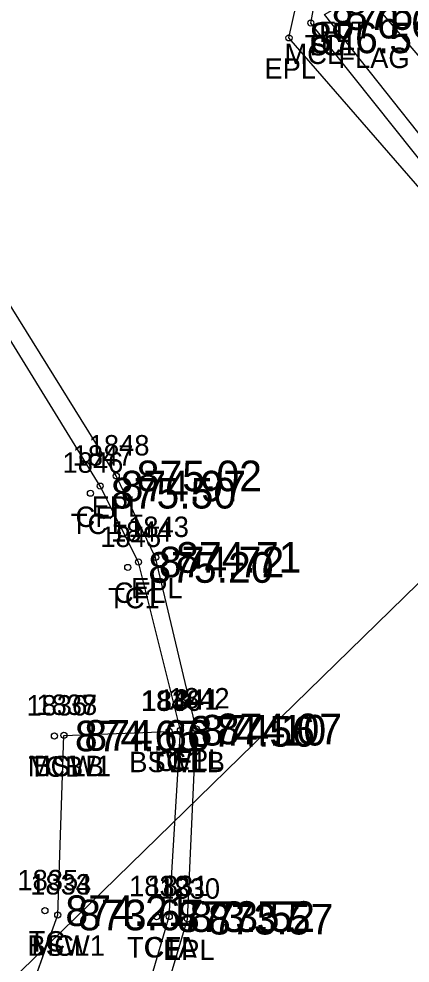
# Model space of a CAD drawing. Extents: x 1622501 to 1626664, y 1117816 to 1121579.
# Drawn here: x 1625407.06 to 1625426.21, y 1120624.74 to 1120670.96 of the extents above; entities that cross this region are included whole.
import ezdxf

# ---------------------------------------------------------------- set-up
doc = ezdxf.new("R2010")
doc.units = 0
for name, color, linetype in [('RD_EX_BldgApp_txCode', 7, 'Continuous'), ('RD_EX_Conc', 7, 'Continuous'), ('RD_EX_Conc_txCode', 7, 'Continuous'), ('RD_EX_DR_Pipe', 7, 'Continuous'), ('RD_EX_Road', 7, 'Continuous'), ('RD_EX_Road_txCode', 7, 'Continuous'), ('RD_EX_TX_Conc_ELEV', 7, 'Continuous'), ('RD_EX_TX_Road_ELEV', 7, 'Continuous'), ('RD_EX_TX_VEG_ELEV', 7, 'Continuous'), ('RD_EX_VEG', 7, 'Continuous'), ('RD_EX_VEG_txCode', 7, 'Continuous'), ('RD_HC_Cl', 7, 'Continuous'), ('RD_SMD_Locator', 7, 'Continuous')]:
    doc.layers.add(name, color=color, linetype=linetype)

msp = doc.modelspace()

# ---------------------------------------------------------------- linework, layer by layer
at = {"layer": 'RD_EX_Conc'}
for points in [[(1625433.764, 1120660.443), (1625429.504, 1120660.515), (1625421.349, 1120670.75), (1625422.157, 1120675.183), (1625427.978, 1120674.73), (1625434.95, 1120666.501), (1625433.764, 1120660.443)], [(1624897.378, 1120127.586), (1624903.697, 1120133.247), (1624939.766, 1120167.411), (1624977.137, 1120202.764), (1625013.589, 1120237.139), (1625049.488, 1120270.838), (1625084.275, 1120303.479), (1625121.787, 1120338.741), (1625157.607, 1120372.541), (1625193.027, 1120405.896), (1625230.27, 1120441.109), (1625263.987, 1120473.049), (1625301.798, 1120509.249), (1625336.15, 1120542.221), (1625372.25, 1120576.993), (1625405.365, 1120609.311), (1625409.32, 1120614.519), (1625412.456, 1120620.32), (1625414.419, 1120627.016), (1625414.966, 1120636.138), (1625412.914, 1120644.37), (1625411.037, 1120648.086), (1625399.274, 1120667.189)], [(1624899.89, 1120137.526), (1624936.243, 1120171.696), (1624973.261, 1120206.726), (1625009.729, 1120241.184), (1625045.817, 1120275.099), (1625080.725, 1120307.719), (1625118.033, 1120342.848), (1625154.459, 1120377.147), (1625189.451, 1120410.103), (1625226.397, 1120445.046), (1625260.082, 1120477.093), (1625298.209, 1120513.612), (1625332.486, 1120546.411), (1625368.395, 1120580.995), (1625401.296, 1120613.087), (1625404.616, 1120617.809), (1625407.287, 1120622.414), (1625408.963, 1120627.094), (1625409.263, 1120635.885), (1625414.414, 1120636.083)], [(1625404.616, 1120617.809), (1625407.287, 1120622.414), (1625408.963, 1120627.094), (1625409.263, 1120635.885)]]:
    msp.add_lwpolyline(points, dxfattribs=at)
at = {"layer": 'RD_EX_DR_Pipe'}
msp.add_lwpolyline([(1625495.159, 1120700.169), (1625478.481, 1120693.944), (1625478.481, 1120693.944), (1625401.274, 1120618.609), (1625386.855, 1120595.889), (1625386.855, 1120595.889), (1625239.336, 1120454.576), (1625067.489, 1120292.506), (1624913.323, 1120147.082), (1624906.318, 1120142.577), (1624803.571, 1120043.734), (1624612.212, 1119870.34), (1624528.295, 1119793.118)], dxfattribs=at)
at = {"layer": 'RD_EX_Road'}
for points in [[(1625193.609, 1120405.268), (1625230.886, 1120440.454), (1625264.542, 1120472.475), (1625302.319, 1120508.619), (1625336.712, 1120541.707), (1625372.736, 1120576.316), (1625405.889, 1120608.621), (1625410.004, 1120614.055), (1625413.225, 1120619.884), (1625415.316, 1120626.889), (1625415.744, 1120636.202), (1625413.752, 1120644.595), (1625411.823, 1120648.585), (1625399.983, 1120667.632), (1625382.545, 1120696.163), (1625366.978, 1120721.108), (1625360.429, 1120729.145), (1625352.16, 1120734.407)], [(1625434.362, 1120659.669), (1625429.075, 1120659.896), (1625420.28, 1120670.029), (1625421.567, 1120675.79), (1625428.727, 1120675.3), (1625435.738, 1120666.885), (1625434.362, 1120659.669)]]:
    msp.add_lwpolyline(points, dxfattribs=at)
at = {"layer": 'RD_EX_VEG'}
msp.add_lwpolyline([(1625433.459, 1120661.057), (1625429.965, 1120661.156), (1625422.016, 1120671.17), (1625427.272, 1120674.181), (1625434.323, 1120666.022), (1625429.965, 1120661.156)], dxfattribs=at)
at = {"layer": 'RD_HC_Cl'}
msp.add_line((1625452.301, 1120638.946), (1625357.264, 1120750.756), dxfattribs=at)
at = {"layer": 'RD_SMD_Locator'}
for centre in [(1625421.349, 1120670.75), (1625420.28, 1120670.029), (1625411.823, 1120648.585), (1625411.037, 1120648.086), (1625410.563, 1120647.74), (1625412.914, 1120644.37), (1625413.752, 1120644.595), (1625412.391, 1120644.105), (1625409.263, 1120635.885), (1625409.263, 1120635.885), (1625414.414, 1120636.083), (1625414.414, 1120636.083), (1625414.966, 1120636.138), (1625415.744, 1120636.202), (1625408.799, 1120635.856), (1625408.333, 1120627.303), (1625408.963, 1120627.094), (1625408.963, 1120627.094), (1625413.798, 1120627.011), (1625414.419, 1120627.016), (1625415.316, 1120626.889)]:
    msp.add_circle(centre, 0.15, dxfattribs=at)

# ---------------------------------------------------------------- texts
at = {"layer": 'RD_EX_BldgApp_txCode'}
for s, p in [('FLT', (1625421.756, 1120669.827)), ('FLAG', (1625422.693, 1120668.549))]:
    msp.add_text(s, height=1, dxfattribs=at).set_placement(p)
at = {"layer": 'RD_EX_Conc_txCode'}
for s, p in [('TC1', (1625421.055, 1120669.17)), ('MCL', (1625420.058, 1120668.75)), ('1847', (1625409.69, 1120649.086)), ('1846', (1625409.193, 1120648.74)), ('TC1', (1625409.602, 1120645.74)), ('CFL', (1625409.832, 1120646.086)), ('1844', (1625411.568, 1120645.37)), ('1845', (1625411.045, 1120645.105)), ('TC1', (1625411.43, 1120642.105)), ('CFL', (1625411.709, 1120642.37)), ('1837', (1625407.916, 1120636.885)), ('1838', (1625407.916, 1120636.885)), ('1840', (1625413.028, 1120637.083)), ('1839', (1625413.067, 1120637.083)), ('1841', (1625413.903, 1120637.138)), ('1836', (1625407.428, 1120636.856)), ('CFL', (1625413.761, 1120634.138)), ('TCB', (1625407.531, 1120633.856)), ('MCLB', (1625407.499, 1120633.885)), ('BSW1', (1625407.782, 1120633.885)), ('BSW1B', (1625412.461, 1120634.083)), ('TC1', (1625413.453, 1120634.083)), ('1835', (1625406.986, 1120628.303)), ('1833', (1625407.617, 1120628.094)), ('1834', (1625407.617, 1120628.094)), ('1832', (1625412.451, 1120628.011)), ('1831', (1625413.356, 1120628.016)), ('TC', (1625407.538, 1120625.303)), ('BSW1', (1625407.483, 1120625.094)), ('MCL', (1625407.672, 1120625.094)), ('TC1A', (1625412.349, 1120625.011)), ('CFL', (1625413.215, 1120625.016))]:
    msp.add_text(s, height=1, dxfattribs=at).set_placement(p)
at = {"layer": 'RD_EX_Road_txCode'}
for s, p in [('EPL', (1625419.075, 1120668.029)), ('1848', (1625410.476, 1120649.585)), ('EPL', (1625410.618, 1120646.585)), ('1843', (1625412.406, 1120645.595)), ('EPL', (1625412.547, 1120642.595)), ('1842', (1625414.397, 1120637.202)), ('EPL', (1625414.539, 1120634.202)), ('1830', (1625413.93, 1120627.889)), ('EPL', (1625414.111, 1120624.889))]:
    msp.add_text(s, height=1, dxfattribs=at).set_placement(p)
at = {"layer": 'RD_EX_TX_Conc_ELEV'}
for s, p in [('876.75', (1625423.016, 1120670.42)), ('876.60', (1625422.349, 1120670)), ('875.50', (1625411.563, 1120646.99)), ('874.97', (1625412.037, 1120647.336)), ('875.20', (1625413.391, 1120643.355)), ('874.72', (1625413.914, 1120643.62)), ('874.65', (1625409.799, 1120635.106)), ('874.66', (1625410.263, 1120635.135)), ('874.66', (1625410.263, 1120635.135)), ('874.56', (1625415.414, 1120635.333)), ('874.56', (1625415.414, 1120635.333)), ('874.10', (1625415.966, 1120635.388)), ('874.21', (1625409.333, 1120626.553)), ('873.67', (1625409.963, 1120626.344)), ('873.67', (1625409.963, 1120626.344)), ('873.57', (1625414.798, 1120626.261)), ('873.52', (1625415.419, 1120626.266))]:
    msp.add_text(s, height=1.5, dxfattribs=at).set_placement(p)
at = {"layer": 'RD_EX_TX_Road_ELEV'}
for s, p in [('876.57', (1625421.28, 1120669.279)), ('875.02', (1625412.823, 1120647.835)), ('874.71', (1625414.752, 1120643.845)), ('874.07', (1625416.744, 1120635.452)), ('873.57', (1625416.316, 1120626.139))]:
    msp.add_text(s, height=1.5, dxfattribs=at).set_placement(p)
at = {"layer": 'RD_EX_TX_VEG_ELEV'}
msp.add_text('876.75', height=1.5, dxfattribs=at).set_placement((1625423.016, 1120670.42))
at = {"layer": 'RD_EX_VEG_txCode'}
msp.add_text('SL', height=1, dxfattribs=at).set_placement((1625421.26, 1120669.17))

doc.saveas('drawing.dxf')
